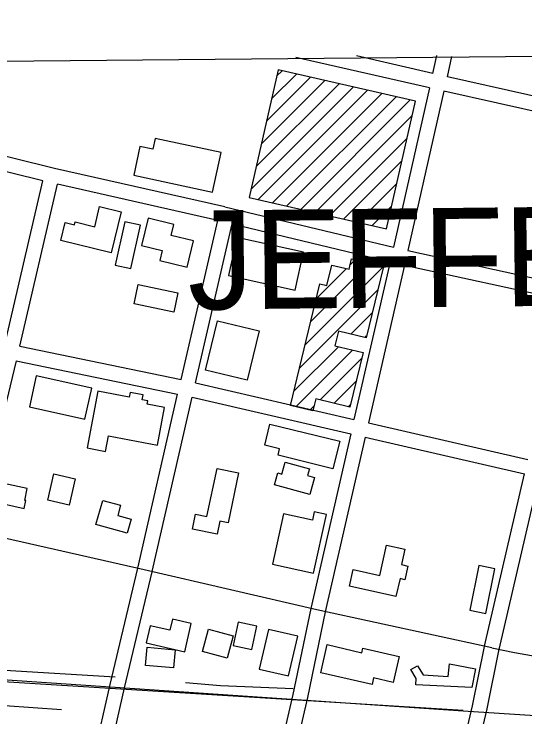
# Model space of a CAD drawing. Extents: x 3598634 to 3636690, y 517270 to 542944.
# Drawn here: x 3624123 to 3625156, y 539733 to 541154 of the extents above; entities that cross this region are included whole.
import ezdxf

# ---------------------------------------------------------------- set-up
doc = ezdxf.new("R2010")
doc.units = 0
for name, color, linetype in [('V-BLDG-OTLN', 7, 'Continuous'), ('V-GRID-FRAM', 7, 'Continuous'), ('V-RAIL-TRAK', 7, 'Continuous'), ('V-ROAD-CNTR', 7, 'Continuous'), ('V-TOPO-GNAM-IDEN', 7, 'Continuous'), ('V-TOPO-SHOR', 7, 'Continuous')]:
    doc.layers.add(name, color=color, linetype=linetype)

msp = doc.modelspace()

# ---------------------------------------------------------------- linework, layer by layer
at = {"layer": 'V-BLDG-OTLN'}
for p, q in [((3624654.3, 541028.7), (3624664.9, 541039.3)), ((3624633.4, 540937.1), (3624722.5, 541026.2)), ((3624643.9, 540982.9), (3624693.7, 541032.7)), ((3624612.6, 540845.6), (3624780.1, 541013.1)), ((3624623, 540891.3), (3624751.3, 541019.6)), ((3624602.1, 540799.8), (3624808.9, 541006.5)), ((3624616.5, 540778.8), (3624837.7, 540999.9)), ((3624645.3, 540772.3), (3624866.5, 540993.4)), ((3624674.1, 540765.7), (3624895.3, 540986.8)), ((3624702.9, 540759.1), (3624924, 540980.3)), ((3624731.7, 540752.6), (3624927.8, 540948.7)), ((3624760.5, 540746), (3624917.4, 540902.9)), ((3624789.3, 540739.5), (3624907, 540857.1)), ((3624818.1, 540732.9), (3624896.5, 540811.3)), ((3624846.9, 540726.3), (3624886.1, 540765.6)), ((3624802.3, 540646.7), (3624812.7, 540657.1)), ((3624711.1, 540484.8), (3624869.6, 540643.4)), ((3624722.4, 540531.5), (3624841.2, 540650.3)), ((3624733.6, 540578.1), (3624794.9, 540639.3)), ((3624764.8, 540644.7), (3624766.4, 540646.2)), ((3624699.8, 540438.2), (3624858.4, 540596.8)), ((3624804, 540507.1), (3624847.1, 540550.1)), ((3624832.5, 540500.2), (3624835.8, 540503.5)), ((3624688.6, 540391.6), (3624778.6, 540481.6)), ((3624692.4, 540360.1), (3624807.1, 540474.8)), ((3624741.7, 540374), (3624825.9, 540458.2)), ((3624770.2, 540367.2), (3624814.6, 540411.6)), ((3624720.9, 540353.2), (3624729.3, 540361.7)), ((3624798.7, 540360.3), (3624803.3, 540364.9))]:
    msp.add_line(p, q, dxfattribs=at)
for points in [[(3624875.7, 540719.8), (3624934.5, 540977.9), (3624657.1, 541041.1), (3624598.3, 540783)], [(3624541.5, 540874), (3624408.5, 540902.5), (3624403.9, 540880.8), (3624377.4, 540886.5), (3624364.9, 540828), (3624524.3, 540793.8)], [(3624339.9, 540754.2), (3624319.7, 540671.5), (3624217.7, 540696.4), (3624226.5, 540732.6), (3624245.4, 540728), (3624246.8, 540733.7), (3624286.2, 540724), (3624296.1, 540764.8)], [(3624380.7, 540685.8), (3624422.6, 540675.7), (3624417.8, 540655.7), (3624472.8, 540642.5), (3624485.6, 540695.5), (3624440.5, 540706.4), (3624445.9, 540728.6), (3624394.1, 540741.1)], [(3624359.4, 540639.4), (3624378.4, 540727.1), (3624346.8, 540734), (3624327.7, 540646.2)], [(3624708.3, 540672.4), (3624573.1, 540702.1), (3624556.3, 540625.8), (3624691.6, 540596.1)], [(3624869.6, 540643.4), (3624834.9, 540499.6), (3624778.6, 540513.2), (3624771.4, 540483.4), (3624828.6, 540469.6), (3624802, 540359.5), (3624732.8, 540376.2), (3624726.9, 540351.8), (3624681.6, 540362.7), (3624741, 540608.7), (3624755.3, 540605.2), (3624765.3, 540646.5), (3624800.2, 540638), (3624805.2, 540658.9)], [(3624446.1, 540551.3), (3624365.7, 540568.1), (3624374, 540607.5), (3624454.4, 540590.7)], [(3624510.3, 540433.8), (3624534.4, 540534), (3624618.5, 540513.8), (3624594.4, 540413.6)], [(3624280.2, 540397.6), (3624168.1, 540422.8), (3624154, 540360), (3624266, 540334.8)], [(3624412.8, 540282.5), (3624427.3, 540358.9), (3624392.1, 540365.6), (3624393.4, 540372.3), (3624382, 540374.4), (3624383.9, 540384.2), (3624357.9, 540389.2), (3624356.1, 540379.8), (3624292.7, 540391.8), (3624270.9, 540277.1), (3624308.1, 540270), (3624314, 540301.3)], [(3624767.6, 540234.7), (3624656.7, 540262.1), (3624659.9, 540275.3), (3624629.8, 540282.8), (3624640.4, 540325.3), (3624781.4, 540290.4)], [(3624720.8, 540183.1), (3624649.5, 540202.7), (3624656, 540226.5), (3624664.4, 540224.2), (3624671, 540248.2), (3624720, 540234.7), (3624716.3, 540221.3), (3624730.2, 540217.4)], [(3624577, 540226.3), (3624555.7, 540125.6), (3624539, 540129.1), (3624533.4, 540102.5), (3624483.7, 540113), (3624490.1, 540143.4), (3624513, 540138.6), (3624533.5, 540235.5)], [(3624246.6, 540214.8), (3624234.3, 540161.6), (3624191.1, 540171.6), (3624203.5, 540224.8)], [(3624149.9, 540194.8), (3624082.6, 540209.3), (3624077.5, 540185.8), (3624089.5, 540183.2), (3624086, 540167.2), (3624143.6, 540154.7), (3624147, 540170.4), (3624144.8, 540170.8)], [(3624351.6, 540104.7), (3624288.7, 540122.1), (3624302.3, 540171), (3624338.2, 540161.1), (3624332.6, 540140.7), (3624359.5, 540133.3)], [(3624728.5, 540024.1), (3624754.3, 540142.4), (3624729.7, 540147.8), (3624726, 540131.1), (3624667.7, 540143.7), (3624645.6, 540042.2)], [(3624895, 539976.4), (3624801, 539997.7), (3624808.6, 540031.2), (3624862.2, 540019), (3624876.2, 540080.5), (3624913, 540072.2), (3624906, 540041.1), (3624919, 540038.2), (3624912.7, 540010.6), (3624903.2, 540012.8)], [(3625062.8, 540039.1), (3625044.4, 539949.1), (3625076.7, 539942.4), (3625095.2, 540032.4)], [(3624390, 539883), (3624468.1, 539865.1), (3624481.2, 539922.3), (3624443.1, 539931), (3624437.9, 539908.3), (3624397.9, 539917.5)], [(3624603.9, 539869.4), (3624613.9, 539916.9), (3624576.4, 539924.9), (3624566.3, 539877.4)], [(3624554.1, 539851.8), (3624503.7, 539865.2), (3624515.8, 539910.4), (3624566.2, 539897)], [(3624696.6, 539896.2), (3624637.7, 539910.2), (3624618.6, 539830), (3624677.5, 539816)], [(3624445.5, 539832.3), (3624388.9, 539837.2), (3624392.2, 539874.1), (3624448.8, 539869.2)], [(3624756, 539879.4), (3624826.2, 539863.1), (3624828.3, 539872.2), (3624901.4, 539855.3), (3624889.3, 539802.9), (3624849.9, 539812.1), (3624846.7, 539798.6), (3624742.9, 539822.6)], [(3625048.1, 539792.9), (3624935.5, 539798.3), (3624936.1, 539810.8), (3624925.3, 539829.4), (3624938.3, 539836.8), (3624950.2, 539818.2), (3625000.6, 539814.9), (3625003.3, 539840.4), (3625056, 539830.3)]]:
    msp.add_lwpolyline(points, close=True, dxfattribs=at)
at = {"layer": 'V-GRID-FRAM'}
msp.add_lwpolyline([(3602690.3, 540859.2), (3634347.4, 541153.9), (3634524.6, 522971.8), (3602851.6, 522676.9), (3602690.3, 540859.2)], dxfattribs=at)
at = {"layer": 'V-RAIL-TRAK'}
msp.add_lwpolyline([(3634363.5, 539140), (3625030.6, 539744.6), (3623425.4, 539853.9), (3622168.8, 539930.4), (3621634.5, 539953.7)], dxfattribs=at)
at = {"layer": 'V-ROAD-CNTR'}
for points in [[(3624962.9, 541004.6), (3624692.8, 541066.4)], [(3624969.7, 541033.8), (3624815.1, 541069.2)], [(3624969.7, 541033.8), (3624977.9, 541070)], [(3624999, 541027.2), (3625008.2, 541067.9)], [(3625088.7, 539872.8), (3624734.9, 539949.5), (3624386.2, 540030.7), (3624037.6, 540109.1), (3623687.2, 540187.5), (3623313.6, 540268.1), (3622636.1, 540426), (3621770.6, 540626.5), (3620602.9, 540884.1), (3619998.7, 541023.6)], [(3625323.7, 540954.2), (3624999, 541027.2)], [(3624962.9, 541004.6), (3624890, 540682.5)], [(3625316.9, 540925), (3624992.1, 540998), (3624919.2, 540675.8)], [(3624549, 540764.2), (3624205.1, 540842), (3623875.6, 540923.3)], [(3624181.5, 540816.9), (3623867.5, 540894.4), (3623788.7, 540562.1)], [(3623788.7, 540562.1), (3624105.3, 540488.8), (3624181.5, 540816.9)], [(3624134.6, 540482.4), (3624210.7, 540810)], [(3624460.6, 540415), (3624535.1, 540736.6), (3624210.7, 540810)], [(3624549, 540764.3), (3624890, 540682.5)], [(3624489.9, 540408.6), (3624564.3, 540729.8)], [(3624564.3, 540729.8), (3624883.3, 540653.3)], [(3624919.2, 540675.8), (3625241.9, 540605.3)], [(3624883.3, 540653.3), (3624810.2, 540334.7)], [(3624912.6, 540646.6), (3624839.4, 540328)], [(3624912.6, 540646.6), (3625235.1, 540576.1)], [(3624134.6, 540482.4), (3624460.6, 540415)], [(3624127.7, 540453.2), (3624044.1, 540107.4)], [(3624127.7, 540453.2), (3624453.8, 540385.8)], [(3624489.9, 540408.6), (3624810.2, 540334.7)], [(3624373.2, 540033.7), (3624453.8, 540385.8)], [(3624402.5, 540027), (3624483.1, 540379.4)], [(3624483.1, 540379.4), (3624803.5, 540305.5)], [(3624839.4, 540328), (3625161.7, 540253.6)], [(3624803.5, 540305.5), (3624722.7, 539952.1), (3624686.7, 539778.9), (3624571.3, 539279.9)], [(3624832.7, 540298.8), (3624752, 539945.7), (3624716, 539772.5), (3624600.5, 539273.1)], [(3624832.7, 540298.8), (3625154.9, 540224.3)], [(3625074.1, 539876.2), (3625154.9, 540224.3)], [(3625103.3, 539869.4), (3625184.2, 540217.8)], [(3624218.6, 539362.4), (3624317.3, 539798.6), (3624373.3, 540033.8)], [(3624247.9, 539355.9), (3624346.5, 539791.8), (3624402.4, 540026.8)], [(3624919.6, 539200.8), (3625050, 539756), (3625074, 539875.7)], [(3624948.8, 539194.1), (3625079.3, 539749.6), (3625103.4, 539869.9)], [(3623656.9, 539832.7), (3625030.7, 539747.1)]]:
    msp.add_lwpolyline(points, dxfattribs=at)
msp.add_arc((3625983.1, 544318.4), 4534.7, 258.6241, 263.346, dxfattribs=at)
at = {"layer": 'V-TOPO-SHOR'}
for points in [[(3624327.6, 539813.5), (3624104.8, 539827.4), (3623900.4, 539840.1), (3623760.7, 539849.3), (3623723.5, 539855.6), (3623701, 539865.4), (3623665, 539872), (3623645, 539872.4), (3623631.1, 539870.9), (3623622.1, 539875.2), (3623605.9, 539888.7), (3623592.3, 539900.2), (3623573.5, 539916.4), (3623560.8, 539930.7)], [(3624687.2, 539789.9), (3624540.3, 539796.3), (3624469.4, 539802.4)], [(3624218.9, 539747.4), (3624046.8, 539759.7), (3623885, 539770.7), (3623761.5, 539786), (3623677.3, 539792.4), (3623647.9, 539793.3)]]:
    msp.add_lwpolyline(points, dxfattribs=at)

# ---------------------------------------------------------------- texts
at = {"layer": 'V-TOPO-GNAM-IDEN'}
msp.add_text('JEFFERSON', height=200, rotation=0.6, dxfattribs=at).set_placement((3624474.8, 540556.4))

doc.saveas('drawing.dxf')
